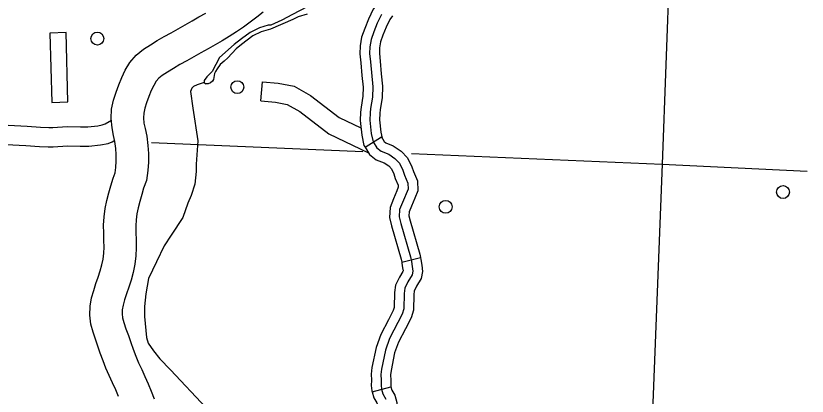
# Model space of a CAD drawing. Extents: x 653372 to 905732, y 627442 to 787275.
# Drawn here: x 891815 to 897927, y 663352 to 666290 of the extents above; entities that cross this region are included whole.
import ezdxf

# ---------------------------------------------------------------- set-up
doc = ezdxf.new("R2010")
doc.units = 0
for name, color, linetype in [('Level 11', 7, 'Continuous'), ('Level 35', 7, 'Continuous'), ('Level 45', 7, 'Continuous'), ('Level 46', 7, 'Continuous'), ('Level 5', 7, 'Continuous'), ('Level 56', 7, 'Continuous'), ('Level 57', 7, 'Continuous')]:
    doc.layers.add(name, color=color, linetype=linetype)

msp = doc.modelspace()

# ---------------------------------------------------------------- linework, layer by layer
at = {"layer": 'Level 11'}
for points in [[(892608.8, 663350.3), (892586.3, 663401.3), (892561.4, 663454.2), (892535.4, 663511), (892511.3, 663568.8), (892488.6, 663626.4), (892467.6, 663684), (892448.8, 663739.2), (892430.5, 663791.8), (892411.6, 663846.4), (892394.4, 663909), (892385.8, 663978.3), (892389, 664047.1), (892400.3, 664111.2), (892416.8, 664169), (892434, 664221.4), (892450.8, 664272.1), (892466.9, 664321.1), (892479.8, 664366.7), (892488.7, 664410.9), (892494, 664456.2), (892496.3, 664503.6), (892495.7, 664554.7), (892493.7, 664611.2), (892493.2, 664672.7), (892496.4, 664736.8), (892504.6, 664801), (892517.3, 664863.3), (892532.6, 664922), (892548.5, 664977.7), (892565.7, 665037.2), (892581.4, 665078.5), (892586.3, 665119.7), (892590.5, 665168.7), (892590.1, 665217.9), (892587.5, 665265.9), (892581.1, 665318.9), (892570.3, 665366.2), (892558.1, 665426.2), (892551.8, 665496.2), (892554.9, 665568.9), (892568.9, 665639.1), (892588.9, 665701.7), (892610.5, 665757.8), (892633.1, 665813.3), (892660.5, 665870.8), (892696, 665929.7), (892743.7, 665986.6), (892800, 666032.1), (892854.1, 666067.2), (892906.5, 666098.7), (892959.7, 666129.4), (893013.8, 666160), (893068.5, 666190.6), (893123.1, 666220.9), (893176.5, 666251), (893229.2, 666281.2), (893281.6, 666312)], [(893725.5, 666318), (893675.5, 666279.9), (893625, 666241.6), (893573.1, 666203.6), (893519.1, 666165.9), (893463.2, 666130.4), (893408.2, 666097.6), (893354.1, 666065.9), (893299.6, 666034.6), (893244.6, 666003.7), (893189.8, 665973.2), (893135.8, 665943), (893083.1, 665913.2), (893032.8, 665884.2), (892986, 665856), (892946.4, 665830.4), (892919, 665808.2), (892899.2, 665784.6), (892880, 665752.7), (892860.9, 665712.7), (892841.9, 665666.1), (892823.8, 665618.9), (892810.3, 665576.7), (892802.8, 665539.1), (892801.2, 665502), (892804.8, 665462.3), (892813.6, 665418.8), (892826.7, 665361.7), (892835.6, 665287.7), (892839, 665225.6), (892839.5, 665159), (892834, 665094.4), (892825, 665018.7), (892802, 664958.3), (892787.8, 664908.9), (892772.7, 664856.3), (892759.8, 664807.1), (892750.3, 664760.4), (892744.5, 664714.8), (892742.2, 664667.5), (892742.6, 664616.7), (892744.6, 664560.5), (892745.3, 664499.2), (892742.3, 664435.6), (892734.7, 664371.7), (892721.9, 664308.3), (892705, 664248.3), (892687.2, 664194.1), (892670.4, 664143.4), (892654.8, 664096), (892643.2, 664055.2), (892636.9, 664019.7), (892635.5, 663988), (892639.2, 663957.4), (892649.5, 663920.1), (892665.7, 663873.3), (892684.1, 663820.3), (892702.3, 663766.8), (892721.3, 663714.7), (892742, 663662.4), (892763.5, 663610.8), (892787.3, 663558.9), (892812.8, 663504.5), (892837.7, 663448.1), (892861.1, 663391.4), (892882.6, 663332.9)]]:
    msp.add_lwpolyline(points, dxfattribs=at)
at = {"layer": 'Level 35'}
for points in [[(894192, 666747.1), (894201.3, 666665.6), (894194, 666588.8), (894172.9, 666516.3), (894172.5, 666474.1), (894157.3, 666429.1), (894131.3, 666398.2), (894101, 666364.9), (894065.2, 666360.1), (893952.4, 666301.6), (893869.2, 666257.8), (893785.7, 666217.4), (893764.2, 666218.7), (893696, 666197.6), (893624.5, 666160.9), (893558.7, 666113.7), (893502.5, 666069.3), (893388.2, 665968.5), (893330.6, 665860.1), (893290.1, 665820.2), (893269.4, 665789.8), (893269.6, 665774.6), (893281.9, 665764.4)], [(894065, 666302.6), (893995.7, 666281.3), (893953.4, 666261.7), (893781, 666188.3), (893709.2, 666166), (893645.1, 666134.9), (893557, 666069.5), (893516.8, 666035.5), (893453.7, 665966.8), (893424.5, 665940.5), (893393.4, 665913.2), (893370.3, 665881.9), (893357.2, 665860.4), (893350.4, 665845.6), (893342.7, 665798), (893334.7, 665784.4), (893319.9, 665772.5), (893300.6, 665764.3), (893281.9, 665764.4)], [(893269.6, 665774.6), (893216.9, 665756.5), (893186.6, 665744.3), (893175, 665731.5), (893165.3, 665704.7), (893182, 665576.3), (893220.6, 665324.3), (893207.1, 665143.5), (893208.4, 665087.8), (893197.3, 664989.7), (893169.3, 664902.6)], [(893169.3, 664902.6), (893143.1, 664842.8), (893105.6, 664731.3), (893015.9, 664596.5), (892959.8, 664512.3), (892901.2, 664391), (892841.1, 664261.8), (892819, 664142.7), (892808.7, 664045.7), (892810.2, 663967), (892824.3, 663805.7), (892837.9, 663760.4), (892877.4, 663703.1), (892928, 663641.8), (893009.8, 663556.2), (893284, 663262.6)]]:
    msp.add_lwpolyline(points, dxfattribs=at)
at = {"layer": 'Level 45'}
for p, q in [((894512.5, 665275.1), (894639.2, 665354.3)), ((894795.4, 664388.5), (894940.7, 664423.2)), ((894567, 663385.5), (894710.9, 663425.2))]:
    msp.add_line(p, q, dxfattribs=at)
for points in [[(894606.3, 666380.2), (894576.4, 666340.6), (894539, 666264.6), (894510.2, 666193.2), (894486, 666125.1), (894476, 666057.7), (894473.1, 665997), (894479.5, 665927.3), (894488.6, 665829.1)], [(894640.3, 666301.3), (894607.2, 666234.1), (894580, 666166.7), (894558.8, 666107), (894550.4, 666050.4), (894547.9, 665998.6), (894553.8, 665934.2), (894571.7, 665742.8), (894570.3, 665662.4), (894555.5, 665575.5), (894552.1, 665539.7), (894549.6, 665483.8), (894560.3, 665380.3), (894574, 665317.6), (894603.8, 665270), (894636.1, 665243.8), (894695.8, 665220.6), (894743.5, 665188.2), (894779, 665151.5), (894804.6, 665097.4), (894816.1, 665060.4), (894843.5, 664998.4), (894844.3, 664951.7), (894801.4, 664848.5), (894779.8, 664793.5), (894776, 664738.1), (894787.8, 664686.6), (894862.5, 664428.9), (894871, 664393.4), (894876.5, 664353.2), (894881.2, 664317.7), (894875.6, 664288.3), (894844.1, 664236.7), (894820.8, 664186.9), (894813.8, 664145.1), (894811.4, 664026.9), (894799.7, 663986.2), (894702.3, 663798.3), (894669.2, 663707.6)], [(894725.5, 666290.2), (894704.2, 666262), (894675.4, 666203.6), (894649.8, 666140.2), (894631.6, 666088.8), (894624.8, 666043.1), (894622.8, 666000.3), (894628.2, 665941.1), (894637.4, 665843)], [(894488.6, 665829.1), (894497, 665740), (894495.8, 665669.3), (894481.5, 665585.3), (894477.6, 665544.9), (894474.8, 665481.7), (894486.4, 665368.5), (894503.9, 665289), (894512.5, 665275.2)], [(894637.4, 665843), (894646.4, 665745.7), (894644.9, 665655.5), (894629.6, 665565.7), (894626.6, 665534.5), (894624.5, 665486), (894634.1, 665392.2), (894644.2, 665346.2), (894639.2, 665354.3)], [(894639.2, 665354.3), (894660.5, 665320.2), (894674.1, 665309.2), (894730.7, 665287.2), (894791.9, 665245.6), (894841.2, 665194.5), (894874.4, 665124.7), (894886.2, 665086.7), (894917.8, 665014.8), (894919.3, 664937.5), (894895.8, 664881)], [(894512.5, 665275.1), (894547.1, 665219.9), (894598.2, 665178.4), (894660.9, 665154.1), (894695.2, 665130.8), (894716.8, 665108.4), (894734.9, 665070.2), (894746.1, 665034.2), (894769.1, 664982.1), (894769.4, 664966), (894757.9, 664938.4)], [(894757.9, 664938.4), (894732.1, 664876.5), (894706.1, 664810.1), (894700.7, 664732.1), (894715.5, 664667.8), (894790.3, 664409.8), (894795.4, 664388.5)], [(894895.8, 664881), (894870.6, 664820.5), (894853.5, 664776.9), (894851.2, 664744), (894860.1, 664705.4), (894934.7, 664448), (894940.7, 664423.2)], [(894940.7, 664423.2), (894944.5, 664407.2), (894950.6, 664363.1), (894956.9, 664315.6), (894946.4, 664261), (894910, 664201.3), (894892.7, 664164.5), (894888.4, 664138.2), (894885.8, 664015.6), (894869.5, 663958.4), (894825.5, 663873.5)], [(894795.4, 664388.5), (894797.5, 664379.6), (894802.5, 664343.2), (894805.6, 664319.9), (894804.8, 664315.7), (894778.2, 664272.2), (894748.8, 664209.2), (894739.3, 664152), (894736.9, 664038.1), (894730, 664013.9), (894692.9, 663942.3)], [(894692.9, 663942.3), (894633.8, 663828.4), (894597.2, 663728.1), (894565.3, 663572.7), (894560.4, 663522.6), (894562.1, 663475.1), (894560.9, 663435.8), (894564.9, 663393.1), (894567, 663385.4)], [(894825.5, 663873.5), (894770.8, 663768.1), (894741.2, 663687.2), (894713.2, 663550.4), (894710, 663517.9), (894711.5, 663475.6), (894710.5, 663440.5), (894712.4, 663420.1), (894710.9, 663425.3)], [(894669.2, 663707.6), (894639.3, 663561.6), (894635.2, 663520.2), (894636.8, 663475.3), (894635.7, 663438.2), (894638.6, 663406.6), (894649, 663369.1), (894672.6, 663330.3)], [(894567, 663385.5), (894579.8, 663339.2), (894603.6, 663300), (894610, 663277.5), (894611, 663265.7), (894608.3, 663244.3), (894602.1, 663206.2), (894597.6, 663104.7), (894601.5, 663056.3), (894616.9, 663011.3), (894624.9, 662996), (894629.1, 662980.7), (894627, 662941.6), (894637.3, 662900.4), (894642.2, 662879.8)], [(894710.9, 663425.2), (894718.2, 663399), (894741.7, 663360.5), (894757.8, 663304.1), (894761, 663262.4), (894756.2, 663223), (894750.9, 663190.8), (894747.2, 663107.5), (894748.9, 663087), (894754.6, 663070.3), (894764.7, 663050.9), (894779.5, 662996.9), (894777.3, 662956.1), (894782.4, 662935.8), (894787.5, 662914.3)]]:
    msp.add_lwpolyline(points, dxfattribs=at)
at = {"layer": 'Level 46'}
for points in [[(893707.8, 665632.3), (893720.5, 665781.1), (893842, 665770.7), (893963.9, 665746.8), (894090.4, 665675.1), (894312.2, 665505.8), (894480.6, 665425.6)], [(893707.8, 665632.3), (893821.2, 665622.6), (893911.4, 665604.9), (894007.9, 665550.2), (894233.9, 665377.6), (894539.4, 665232.2)], [(891756.9, 665446), (891901.4, 665437.2), (892005.3, 665429.6), (892069.2, 665427.8), (892100.3, 665426.9), (892210.5, 665435.4), (892313.7, 665432.4), (892371.1, 665432.9), (892447.7, 665441.6), (892482.3, 665447.2), (892504.1, 665456.2), (892552.8, 665484.8)], [(891741.6, 665297.3), (891891.4, 665288.2), (891997.7, 665280.4), (892064.9, 665278.5), (892103.9, 665277.3), (892214.2, 665285.9), (892312.2, 665283.1), (892380.2, 665283.6), (892468, 665293.6), (892527.1, 665303.1), (892559.6, 665316), (892578.7, 665329.5)]]:
    msp.add_lwpolyline(points, dxfattribs=at)
at = {"layer": 'Level 5'}
for points in [[(896891.8, 667449.6), (896808.4, 665143.9)], [(892864.3, 665312.4), (894496.2, 665242.7)], [(894872.1, 665226.6), (896808.4, 665143.9)], [(896808.4, 665143.9), (896601.2, 659873.8)], [(896808.4, 665143.9), (897927.4, 665090.4)]]:
    msp.add_lwpolyline(points, dxfattribs=at)
at = {"layer": 'Level 56'}
for centre in [(892445, 666114.6), (893526.3, 665739.2), (897740.9, 664928.8), (895135.2, 664814.7)]:
    msp.add_circle(centre, 49.8, dxfattribs=at)
at = {"layer": 'Level 57'}
for p, q in [((892203, 666160.1), (892078.5, 666156.6)), ((892078.5, 666156.6), (892093.2, 665621.7)), ((892217.7, 665625.1), (892203, 666160.1)), ((892093.2, 665621.7), (892217.7, 665625.1))]:
    msp.add_line(p, q, dxfattribs=at)

doc.saveas('drawing.dxf')
